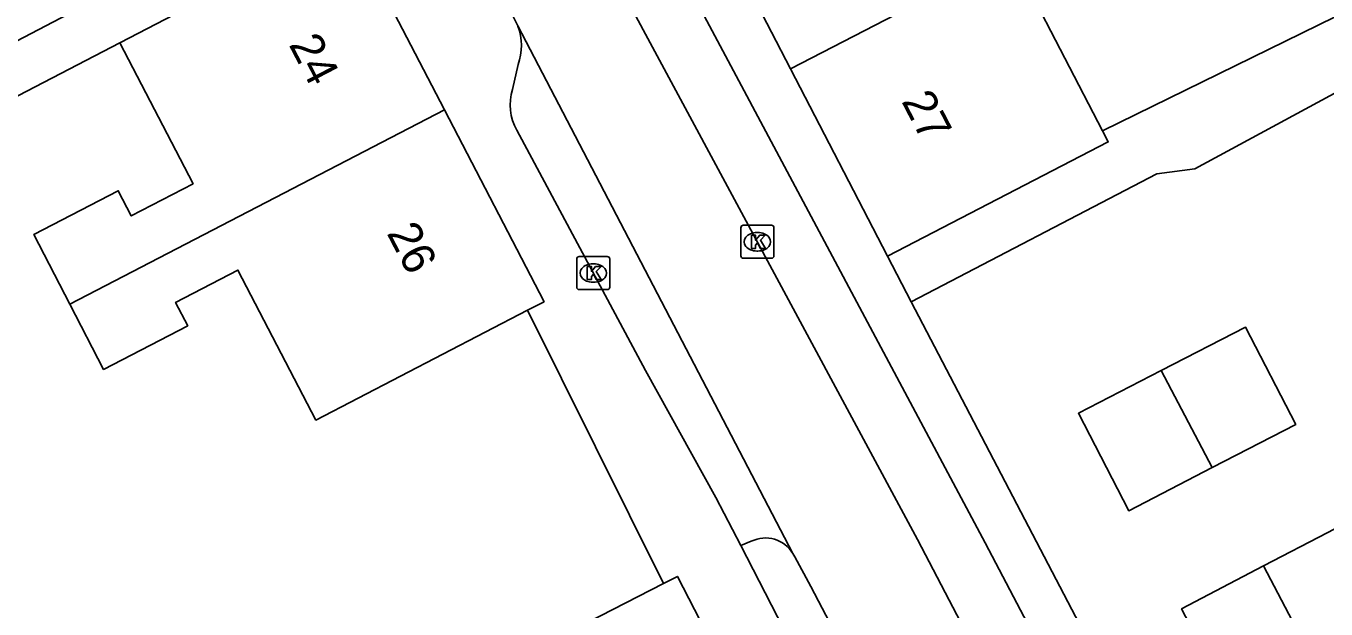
# Model space of a CAD drawing. Extents: x 158352 to 159489, y 383828 to 384597.
# Drawn here: x 159338.88 to 159378.23, y 384291.66 to 384309.31 of the extents above; entities that cross this region are included whole.
import ezdxf

# ---------------------------------------------------------------- set-up
doc = ezdxf.new("R2010")
doc.units = 0
for name, color, linetype in [('IMGEO_Kolk', 7, 'Continuous'), ('IMGEO_Muur', 7, 'Continuous'), ('IMGEO_Pand', 7, 'Continuous'), ('IMGEO_Pand_nummerreeks', 7, 'Continuous'), ('IMGEO_Parkeervlak_open', 7, 'Continuous'), ('IMGEO_Rijbaan_lokaal_open', 7, 'Continuous'), ('IMGEO_Voetpad_open', 7, 'Continuous')]:
    doc.layers.add(name, color=color, linetype=linetype)

msp = doc.modelspace()

# ---------------------------------------------------------------- linework, layer by layer
at = {"layer": 'IMGEO_Kolk'}
for p, q in [((159360.516, 384302.353), (159360.516, 384303.205)), ((159360.591, 384303.279), (159361.443, 384303.279)), ((159361.004, 384303.059), (159361.029, 384303.059)), ((159361.517, 384303.205), (159361.517, 384302.353)), ((159355.548, 384301.407), (159355.548, 384302.259)), ((159355.623, 384302.333), (159356.475, 384302.333)), ((159356.549, 384302.259), (159356.549, 384301.407)), ((159361.443, 384302.279), (159360.591, 384302.279)), ((159361.027, 384302.499), (159361.002, 384302.499)), ((159356.036, 384302.113), (159356.061, 384302.113)), ((159356.059, 384301.553), (159356.034, 384301.553)), ((159356.475, 384301.333), (159355.623, 384301.333))]:
    msp.add_line(p, q, dxfattribs=at)
for points in [[(159360.516, 384302.353), (159360.516, 384303.205)], [(159360.591, 384303.279), (159361.443, 384303.279)], [(159361.517, 384303.205), (159361.517, 384302.353)], [(159360.837, 384302.979), (159360.96, 384302.979), (159360.96, 384302.828), (159361.09, 384302.979), (159361.254, 384302.979), (159361.108, 384302.828), (159361.261, 384302.579), (159361.109, 384302.579), (159361.024, 384302.743), (159360.96, 384302.676), (159360.96, 384302.579), (159360.837, 384302.579), (159360.837, 384302.979)], [(159355.548, 384301.407), (159355.548, 384302.259)], [(159355.623, 384302.333), (159356.475, 384302.333)], [(159356.549, 384302.259), (159356.549, 384301.407)], [(159361.443, 384302.279), (159360.591, 384302.279)], [(159355.869, 384302.033), (159355.992, 384302.033), (159355.992, 384301.882), (159356.122, 384302.033), (159356.286, 384302.033), (159356.14, 384301.882), (159356.293, 384301.633), (159356.141, 384301.633), (159356.056, 384301.797), (159355.992, 384301.73), (159355.992, 384301.633), (159355.869, 384301.633), (159355.869, 384302.033)], [(159356.475, 384301.333), (159355.623, 384301.333)]]:
    msp.add_lwpolyline(points, dxfattribs=at)
for centre, start, end in [((159360.593, 384303.203), 91.552, 178.448), ((159360.593, 384303.203), 91.552, 178.448), ((159361.441, 384303.203), 1.552, 88.448), ((159361.441, 384303.203), 1.552, 88.448), ((159355.625, 384302.257), 91.552, 178.448), ((159355.625, 384302.257), 91.552, 178.448), ((159356.473, 384302.257), 1.552, 88.448), ((159356.473, 384302.257), 1.552, 88.448), ((159360.593, 384302.355), 181.552, 268.448), ((159360.593, 384302.355), 181.552, 268.448), ((159361.441, 384302.355), 271.552, 358.448), ((159361.441, 384302.355), 271.552, 358.448), ((159355.625, 384301.409), 181.552, 268.448), ((159355.625, 384301.409), 181.552, 268.448), ((159356.473, 384301.409), 271.552, 358.448), ((159356.473, 384301.409), 271.552, 358.448)]:
    msp.add_arc(centre, 0.0765, start, end, dxfattribs=at)
for centre, major_axis, ratio, start_param, end_param in [((159361.003, 384302.779), (-0.387, 0.002), 0.722429, 4.712389, 7.853982), ((159361.028, 384302.779), (-0.39, 0.002), 0.717154, 1.570796, 4.712389), ((159356.035, 384301.833), (-0.387, 0.002), 0.722429, 4.712389, 7.853982), ((159356.06, 384301.833), (-0.39, 0.002), 0.717154, 1.570796, 4.712389)]:
    msp.add_ellipse(centre, major_axis=major_axis, ratio=ratio, start_param=start_param, end_param=end_param, dxfattribs=at)
at = {"layer": 'IMGEO_Muur'}
msp.add_lwpolyline([(159354.06, 384300.706), (159358.178, 384292.435)], dxfattribs=at)
at = {"layer": 'IMGEO_Pand'}
for points in [[(159362.022, 384308.014), (159359.146, 384313.576)], [(159372.767, 384313.572), (159372.565, 384313.467), (159362.022, 384308.014)], [(159371.461, 384306.14), (159369.18, 384310.549), (159370.813, 384311.393), (159371.359, 384310.339), (159373.789, 384311.596), (159372.767, 384313.572)], [(159341.723, 384308.799), (159344.195, 384310.083), (159348.632, 384312.386)], [(159348.632, 384312.386), (159351.546, 384306.773)], [(159340.208, 384300.886), (159339.113, 384302.996), (159341.671, 384304.324), (159342.066, 384303.563), (159343.937, 384304.534), (159341.723, 384308.799)], [(159364.954, 384302.345), (159362.022, 384308.014)], [(159351.546, 384306.773), (159340.208, 384300.886)], [(159351.546, 384306.773), (159354.561, 384300.966), (159354.06, 384300.706)], [(159364.954, 384302.345), (159369.396, 384304.643), (159371.636, 384305.801), (159371.461, 384306.14)], [(159340.208, 384300.886), (159341.231, 384298.916), (159343.774, 384300.237), (159343.408, 384300.943), (159345.295, 384301.923), (159347.654, 384297.38), (159354.06, 384300.706)], [(159373.238, 384298.881), (159375.786, 384300.198), (159377.31, 384297.251), (159374.777, 384295.942)], [(159374.777, 384295.942), (159372.257, 384294.639), (159370.734, 384297.586), (159373.238, 384298.881)], [(159374.777, 384295.942), (159373.238, 384298.881)], [(159376.337, 384292.964), (159378.283, 384293.983), (159378.93, 384294.322), (159380.985, 384290.399), (159383.408, 384291.668)], [(159373.274, 384286.392), (159375.894, 384287.765), (159373.853, 384291.663), (159376.337, 384292.964)], [(159382.211, 384281.748), (159376.337, 384292.964)], [(159358.178, 384292.435), (159337.839, 384281.999), (159340.221, 384277.261), (159341.648, 384274.422), (159345.456, 384276.384), (159345.672, 384275.971), (159346.838, 384273.746), (159347.131, 384273.187), (159348.03, 384271.471), (159346.045, 384270.399), (159349.168, 384264.427)], [(159358.178, 384292.435), (159358.598, 384292.651), (159363.04, 384284.029), (159363.245, 384284.134), (159368.316, 384274.293)]]:
    msp.add_lwpolyline(points, dxfattribs=at)
at = {"layer": 'IMGEO_Parkeervlak_open'}
msp.add_lwpolyline([(159360.832, 384293.711), (159360.52, 384293.586)], dxfattribs=at)
msp.add_arc((159361.262, 384292.845), 0.967, 30.7283, 116.4238, dxfattribs=at)
at = {"layer": 'IMGEO_Rijbaan_lokaal_open'}
for points in [[(159372.484, 384281.085), (159370.514, 384284.86), (159365.863, 384293.763), (159356.565, 384311.066)], [(159353.769, 384309.312), (159353.612, 384309.623)], [(159353.769, 384309.312), (159362.094, 384293.339)], [(159362.094, 384293.339), (159362.145, 384293.242), (159362.63, 384292.341), (159369.256, 384279.684)]]:
    msp.add_lwpolyline(points, dxfattribs=at)
at = {"layer": 'IMGEO_Voetpad_open'}
for points in [[(159317.915, 384354.784), (159303.342, 384347.088), (159319.397, 384315.044), (159325.837, 384302.191), (159341.045, 384310.143)], [(159373.104, 384334.698), (159384.534, 384312.555), (159371.461, 384306.14)], [(159405.994, 384322.133), (159385.175, 384311.215), (159381.066, 384308.67), (159374.252, 384304.989), (159373.101, 384304.838), (159365.674, 384300.965)], [(159359.406, 384309.621), (159367.906, 384293.67), (159372.818, 384284.319)], [(159330.914, 384291.98), (159326.358, 384300.818), (159341.723, 384308.799)], [(159353.605, 384307.394), (159353.774, 384308.144)], [(159360.52, 384293.586), (159359.761, 384295.04), (159357.635, 384298.882), (159353.738, 384306.155)], [(159365.674, 384300.965), (159364.954, 384302.345)], [(159354.06, 384300.706), (159358.178, 384292.435)], [(159373.274, 384286.392), (159371.239, 384290.293), (159365.674, 384300.965)], [(159366.954, 384281.225), (159366.377, 384282.318), (159361.63, 384291.425), (159360.52, 384293.586)]]:
    msp.add_lwpolyline(points, dxfattribs=at)
for centre, radius, start, end in [((159352.208, 384308.721), 1.669, 339.7655, 20.7251), ((159355.076, 384306.925), 1.544, 162.3264, 209.9275)]:
    msp.add_arc(centre, radius, start, end, dxfattribs=at)

# ---------------------------------------------------------------- texts
at = {"layer": 'IMGEO_Pand_nummerreeks'}
for s, rotation, p in [('24', 297.4373, (159346.822, 384308.753)), ('27', 297.3471, (159365.366, 384307.036)), ('26', 297.4373, (159349.787, 384303.043))]:
    msp.add_text(s, height=1, rotation=rotation, dxfattribs=at).set_placement(p)

doc.saveas('drawing.dxf')
